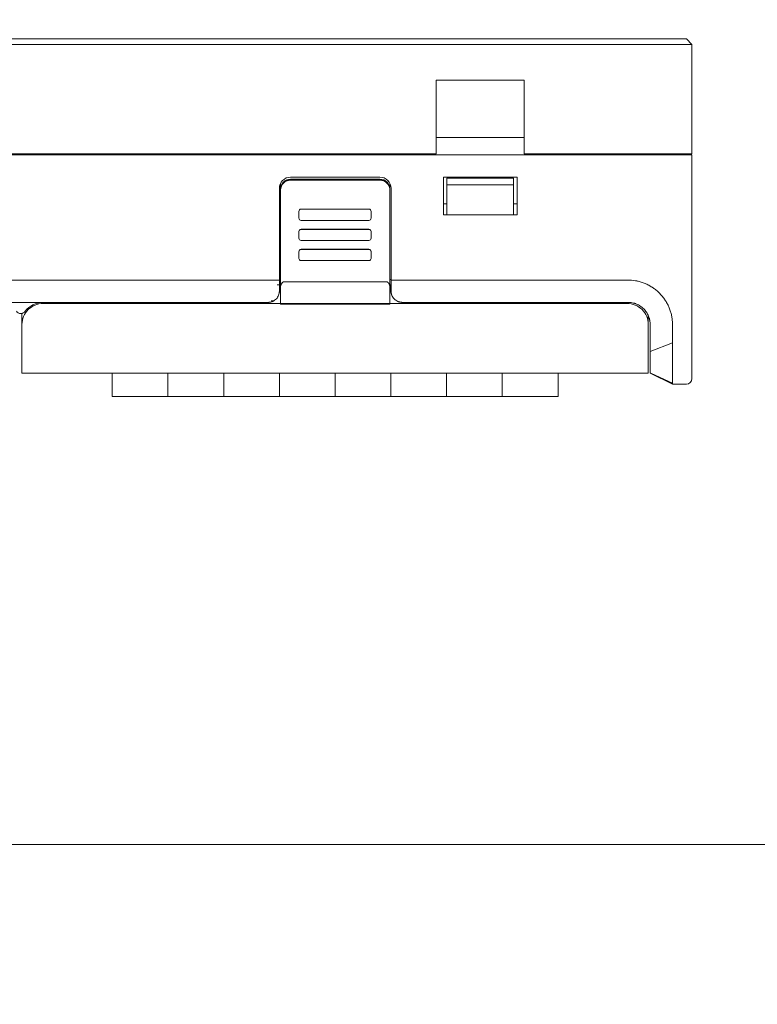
# Model space of a CAD drawing. Header units: millimetres. Extents: x -1114 to 1396, y -630 to 631.
# Tile 621 of 656: x 423 to 489, y 0 to 89. Entities that reach past the tile are written whole.
import ezdxf

# ---------------------------------------------------------------- set-up
doc = ezdxf.new("R2010")
doc.units = ezdxf.units.MM
doc.header["$MEASUREMENT"] = 0

msp = doc.modelspace()

# ---------------------------------------------------------------- linework, layer by layer
at = {"lineweight": 18}
for points, knots in [([(1038.9843, -629.7647), (1038.9843, -629.7647), (-1111.4882, -629.7647), (-1111.4882, -629.7647), (-1111.4882, -629.7647), (-1111.4882, -629.7647), (-1111.4882, 630.7883), (-1111.4882, 630.7883), (-1111.4882, 630.7883), (-1111.4882, 630.7883), (1038.9843, 630.7883), (1038.9843, 630.7883)], [0, 0, 0, 0, 0.3333333, 0.3333333, 0.3333333, 0.3333333, 0.6666667, 0.6666667, 0.6666667, 0.6666667, 1, 1, 1, 1]), ([(447.0704, 74.5172), (446.8052, 74.5172), (446.5508, 74.4119), (446.3633, 74.2243), (446.3633, 74.2243), (446.1758, 74.0368), (446.0704, 73.7824), (446.0704, 73.5172)], [0, 0, 0, 0, 0.5, 0.5, 0.5, 0.5, 1, 1, 1, 1]), ([(447.0704, 74.3338), (446.8317, 74.3338), (446.6028, 74.2391), (446.434, 74.0705), (446.434, 74.0705), (446.2652, 73.902), (446.1704, 73.6734), (446.1704, 73.435)], [0, 0, 0, 0, 0.5, 0.5, 0.5, 0.5, 1, 1, 1, 1]), ([(446.1704, 73.3606), (446.1704, 73.42), (446.1762, 73.4783), (446.1877, 73.5357), (446.1877, 73.5357), (446.1934, 73.5644), (446.2005, 73.5929), (446.209, 73.6211), (446.209, 73.6211), (446.2176, 73.6493), (446.2276, 73.6774), (446.2389, 73.7046), (446.2389, 73.7046), (446.2615, 73.759), (446.2891, 73.8106), (446.3217, 73.8594), (446.3217, 73.8594), (446.3299, 73.8716), (446.3383, 73.8836), (446.3471, 73.8955), (446.3471, 73.8955), (446.3559, 73.9073), (446.3651, 73.919), (446.3745, 73.9305), (446.3745, 73.9305), (446.3933, 73.9534), (446.413, 73.9752), (446.4338, 73.9959), (446.4338, 73.9959), (446.4753, 74.0374), (446.5205, 74.0746), (446.5697, 74.1074), (446.5697, 74.1074), (446.582, 74.1156), (446.5945, 74.1236), (446.6072, 74.1312), (446.6072, 74.1312), (446.6199, 74.1388), (446.6328, 74.1461), (446.6457, 74.153), (446.6457, 74.153), (446.6717, 74.1669), (446.6982, 74.1794), (446.7253, 74.1907), (446.7253, 74.1907), (446.7523, 74.2019), (446.7799, 74.2118), (446.808, 74.2203), (446.808, 74.2203), (446.8221, 74.2246), (446.8363, 74.2286), (446.8507, 74.2322), (446.8507, 74.2322), (446.865, 74.2358), (446.8795, 74.2391), (446.8941, 74.242), (446.8941, 74.242), (446.9522, 74.2536), (447.011, 74.2594), (447.0704, 74.2594)], [0, 0, 0, 0, 0.0666667, 0.0666667, 0.0666667, 0.0666667, 0.1333333, 0.1333333, 0.1333333, 0.1333333, 0.2, 0.2, 0.2, 0.2, 0.2666667, 0.2666667, 0.2666667, 0.2666667, 0.3333333, 0.3333333, 0.3333333, 0.3333333, 0.4, 0.4, 0.4, 0.4, 0.4666667, 0.4666667, 0.4666667, 0.4666667, 0.5333333, 0.5333333, 0.5333333, 0.5333333, 0.6, 0.6, 0.6, 0.6, 0.6666667, 0.6666667, 0.6666667, 0.6666667, 0.7333333, 0.7333333, 0.7333333, 0.7333333, 0.8, 0.8, 0.8, 0.8, 0.8666667, 0.8666667, 0.8666667, 0.8666667, 0.9333333, 0.9333333, 0.9333333, 0.9333333, 1, 1, 1, 1]), ([(456.092, 73.5172), (456.092, 73.7824), (455.9866, 74.0368), (455.7991, 74.2243), (455.7991, 74.2243), (455.6115, 74.4119), (455.3572, 74.5172), (455.0919, 74.5172)], [0, 0, 0, 0, 0.5, 0.5, 0.5, 0.5, 1, 1, 1, 1]), ([(455.992, 73.435), (455.992, 73.6734), (455.8971, 73.902), (455.7284, 74.0705), (455.7284, 74.0705), (455.5596, 74.2391), (455.3307, 74.3338), (455.092, 74.3338)], [0, 0, 0, 0, 0.5, 0.5, 0.5, 0.5, 1, 1, 1, 1]), ([(455.092, 74.2594), (455.1514, 74.2594), (455.2098, 74.2536), (455.2673, 74.2422), (455.2673, 74.2422), (455.296, 74.2365), (455.3245, 74.2294), (455.3528, 74.2208), (455.3528, 74.2208), (455.381, 74.2123), (455.4091, 74.2022), (455.4364, 74.191), (455.4364, 74.191), (455.4908, 74.1684), (455.5425, 74.1409), (455.5914, 74.1083), (455.5914, 74.1083), (455.6036, 74.1001), (455.6157, 74.0917), (455.6276, 74.0829), (455.6276, 74.0829), (455.6394, 74.0741), (455.6512, 74.065), (455.6626, 74.0556), (455.6626, 74.0556), (455.6856, 74.0368), (455.7074, 74.0171), (455.7281, 73.9964), (455.7281, 73.9964), (455.7696, 73.9549), (455.8069, 73.9097), (455.8398, 73.8607), (455.8398, 73.8607), (455.848, 73.8484), (455.856, 73.8359), (455.8636, 73.8232), (455.8636, 73.8232), (455.8712, 73.8105), (455.8785, 73.7977), (455.8855, 73.7847), (455.8855, 73.7847), (455.8994, 73.7588), (455.9119, 73.7323), (455.9231, 73.7053), (455.9231, 73.7053), (455.9344, 73.6783), (455.9443, 73.6507), (455.9529, 73.6226), (455.9529, 73.6226), (455.9572, 73.6086), (455.9611, 73.5944), (455.9647, 73.5801), (455.9647, 73.5801), (455.9683, 73.5657), (455.9716, 73.5512), (455.9745, 73.5367), (455.9745, 73.5367), (455.9861, 73.4787), (455.992, 73.42), (455.992, 73.3606)], [0, 0, 0, 0, 0.0666667, 0.0666667, 0.0666667, 0.0666667, 0.1333333, 0.1333333, 0.1333333, 0.1333333, 0.2, 0.2, 0.2, 0.2, 0.2666667, 0.2666667, 0.2666667, 0.2666667, 0.3333333, 0.3333333, 0.3333333, 0.3333333, 0.4, 0.4, 0.4, 0.4, 0.4666667, 0.4666667, 0.4666667, 0.4666667, 0.5333333, 0.5333333, 0.5333333, 0.5333333, 0.6, 0.6, 0.6, 0.6, 0.6666667, 0.6666667, 0.6666667, 0.6666667, 0.7333333, 0.7333333, 0.7333333, 0.7333333, 0.8, 0.8, 0.8, 0.8, 0.8666667, 0.8666667, 0.8666667, 0.8666667, 0.9333333, 0.9333333, 0.9333333, 0.9333333, 1, 1, 1, 1]), ([(448.0242, 71.6348), (447.9712, 71.6348), (447.9203, 71.6137), (447.8828, 71.5763), (447.8828, 71.5763), (447.8453, 71.5388), (447.8242, 71.488), (447.8242, 71.4351)], [0, 0, 0, 0, 0.5, 0.5, 0.5, 0.5, 1, 1, 1, 1]), ([(454.299, 71.4351), (454.299, 71.488), (454.2779, 71.5388), (454.2404, 71.5763), (454.2404, 71.5763), (454.2029, 71.6137), (454.1521, 71.6348), (454.099, 71.6348)], [0, 0, 0, 0, 0.5, 0.5, 0.5, 0.5, 1, 1, 1, 1]), ([(447.8242, 70.8359), (447.8242, 70.7829), (447.8453, 70.7321), (447.8828, 70.6946), (447.8828, 70.6946), (447.9203, 70.6572), (447.9712, 70.6361), (448.0242, 70.6361)], [0, 0, 0, 0, 0.5, 0.5, 0.5, 0.5, 1, 1, 1, 1]), ([(454.099, 70.6361), (454.1521, 70.6361), (454.2029, 70.6572), (454.2404, 70.6946), (454.2404, 70.6946), (454.2779, 70.7321), (454.299, 70.7829), (454.299, 70.8359)], [0, 0, 0, 0, 0.5, 0.5, 0.5, 0.5, 1, 1, 1, 1]), ([(448.0242, 69.8445), (447.9712, 69.8445), (447.9203, 69.8235), (447.8828, 69.786), (447.8828, 69.786), (447.8453, 69.7486), (447.8242, 69.6977), (447.8242, 69.6448)], [0, 0, 0, 0, 0.5, 0.5, 0.5, 0.5, 1, 1, 1, 1]), ([(448.0242, 69.8278), (447.9712, 69.8278), (447.9203, 69.8068), (447.8828, 69.7693), (447.8828, 69.7693), (447.8453, 69.7319), (447.8242, 69.6811), (447.8242, 69.6281)], [0, 0, 0, 0, 0.5, 0.5, 0.5, 0.5, 1, 1, 1, 1]), ([(447.8242, 69.0289), (447.8242, 68.976), (447.8453, 68.9252), (447.8828, 68.8877), (447.8828, 68.8877), (447.9203, 68.8502), (447.9712, 68.8292), (448.0242, 68.8292)], [0, 0, 0, 0, 0.5, 0.5, 0.5, 0.5, 1, 1, 1, 1]), ([(454.299, 69.6281), (454.299, 69.6811), (454.2779, 69.7319), (454.2404, 69.7693), (454.2404, 69.7693), (454.2029, 69.8068), (454.1521, 69.8278), (454.099, 69.8278)], [0, 0, 0, 0, 0.5, 0.5, 0.5, 0.5, 1, 1, 1, 1]), ([(454.099, 68.8292), (454.1521, 68.8292), (454.2029, 68.8502), (454.2404, 68.8877), (454.2404, 68.8877), (454.2779, 68.9252), (454.299, 68.976), (454.299, 69.0289)], [0, 0, 0, 0, 0.5, 0.5, 0.5, 0.5, 1, 1, 1, 1]), ([(448.0242, 68.0376), (447.9712, 68.0376), (447.9203, 68.0165), (447.8828, 67.9791), (447.8828, 67.9791), (447.8453, 67.9416), (447.8242, 67.8908), (447.8242, 67.8378)], [0, 0, 0, 0, 0.5, 0.5, 0.5, 0.5, 1, 1, 1, 1]), ([(448.0242, 68.0209), (447.9712, 68.0209), (447.9203, 67.9998), (447.8828, 67.9624), (447.8828, 67.9624), (447.8453, 67.9249), (447.8242, 67.8741), (447.8242, 67.8212)], [0, 0, 0, 0, 0.5, 0.5, 0.5, 0.5, 1, 1, 1, 1]), ([(447.8242, 67.222), (447.8242, 67.169), (447.8453, 67.1182), (447.8828, 67.0807), (447.8828, 67.0807), (447.9203, 67.0433), (447.9712, 67.0223), (448.0242, 67.0223)], [0, 0, 0, 0, 0.5, 0.5, 0.5, 0.5, 1, 1, 1, 1]), ([(454.299, 67.8212), (454.299, 67.8741), (454.2779, 67.9249), (454.2404, 67.9624), (454.2404, 67.9624), (454.2029, 67.9998), (454.1521, 68.0209), (454.099, 68.0209)], [0, 0, 0, 0, 0.5, 0.5, 0.5, 0.5, 1, 1, 1, 1]), ([(454.099, 67.0223), (454.1521, 67.0223), (454.2029, 67.0433), (454.2404, 67.0807), (454.2404, 67.0807), (454.2779, 67.1182), (454.299, 67.169), (454.299, 67.222)], [0, 0, 0, 0, 0.5, 0.5, 0.5, 0.5, 1, 1, 1, 1]), ([(446.4704, 65.1143), (446.4599, 65.1136), (446.4494, 65.113), (446.4391, 65.1111), (446.4391, 65.1111), (446.4285, 65.1091), (446.4181, 65.1058), (446.4083, 65.1016), (446.4083, 65.1016), (446.3976, 65.0972), (446.3875, 65.0919), (446.378, 65.0859), (446.378, 65.0859), (446.3653, 65.0779), (446.3537, 65.0688), (446.3429, 65.059), (446.3429, 65.059), (446.3309, 65.048), (446.3199, 65.0361), (446.3099, 65.0237), (446.3099, 65.0237), (446.272, 64.9771), (446.246, 64.9236), (446.2259, 64.8689), (446.2259, 64.8689), (446.2066, 64.8164), (446.1926, 64.7627), (446.1843, 64.7085), (446.1843, 64.7085), (446.1753, 64.6498), (446.1728, 64.5903), (446.1704, 64.5308)], [0, 0, 0, 0, 0.125, 0.125, 0.125, 0.125, 0.25, 0.25, 0.25, 0.25, 0.375, 0.375, 0.375, 0.375, 0.5, 0.5, 0.5, 0.5, 0.625, 0.625, 0.625, 0.625, 0.75, 0.75, 0.75, 0.75, 0.875, 0.875, 0.875, 0.875, 1, 1, 1, 1]), ([(455.992, 64.5309), (455.992, 64.5883), (455.9877, 64.6451), (455.9789, 64.7012), (455.9789, 64.7012), (455.9745, 64.7292), (455.969, 64.7571), (455.9621, 64.7847), (455.9621, 64.7847), (455.9552, 64.8124), (455.947, 64.8399), (455.9371, 64.8671), (455.9371, 64.8671), (455.9322, 64.8807), (455.9269, 64.8942), (455.921, 64.9077), (455.921, 64.9077), (455.9151, 64.9212), (455.9088, 64.9346), (455.9019, 64.9477), (455.9019, 64.9477), (455.895, 64.9609), (455.8875, 64.9738), (455.8794, 64.9864), (455.8794, 64.9864), (455.8713, 64.999), (455.8625, 65.0114), (455.853, 65.0232), (455.853, 65.0232), (455.8434, 65.035), (455.8332, 65.0463), (455.8219, 65.0568), (455.8219, 65.0568), (455.8162, 65.0621), (455.8103, 65.0672), (455.8041, 65.072), (455.8041, 65.072), (455.7979, 65.0769), (455.7914, 65.0815), (455.7847, 65.0858), (455.7847, 65.0858), (455.778, 65.09), (455.771, 65.0939), (455.7637, 65.0974), (455.7637, 65.0974), (455.7564, 65.1009), (455.7488, 65.104), (455.741, 65.1065), (455.741, 65.1065), (455.7332, 65.109), (455.7252, 65.111), (455.717, 65.1123), (455.717, 65.1123), (455.7088, 65.1136), (455.7004, 65.1143), (455.692, 65.1143)], [0, 0, 0, 0, 0.0714286, 0.0714286, 0.0714286, 0.0714286, 0.1428571, 0.1428571, 0.1428571, 0.1428571, 0.2142857, 0.2142857, 0.2142857, 0.2142857, 0.2857143, 0.2857143, 0.2857143, 0.2857143, 0.3571429, 0.3571429, 0.3571429, 0.3571429, 0.4285714, 0.4285714, 0.4285714, 0.4285714, 0.5, 0.5, 0.5, 0.5, 0.5714286, 0.5714286, 0.5714286, 0.5714286, 0.6428571, 0.6428571, 0.6428571, 0.6428571, 0.7142857, 0.7142857, 0.7142857, 0.7142857, 0.7857143, 0.7857143, 0.7857143, 0.7857143, 0.8571429, 0.8571429, 0.8571429, 0.8571429, 0.9285714, 0.9285714, 0.9285714, 0.9285714, 1, 1, 1, 1]), ([(455.992, 64.5309), (455.992, 64.0772), (455.992, 63.6235), (455.992, 63.1698), (455.992, 63.1698), (455.992, 63.1698), (455.992, 63.1698), (455.992, 63.1698)], [0, 0, 0, 0, 0.5, 0.5, 0.5, 0.5, 1, 1, 1, 1]), ([(476.5767, 65.2722), (476.0942, 65.2775), (475.6179, 65.2761), (475.1319, 65.2755), (475.1319, 65.2755), (474.6459, 65.275), (474.1501, 65.2754), (473.6862, 65.2755), (473.6862, 65.2755), (473.2223, 65.2757), (472.7903, 65.2757), (472.3582, 65.2757), (472.3582, 65.2757), (467.0527, 65.2756), (461.7444, 65.2756), (456.4341, 65.2755), (456.4341, 65.2755), (456.3201, 65.2755), (456.206, 65.2755), (456.092, 65.2755)], [0, 0, 0, 0, 0.2, 0.2, 0.2, 0.2, 0.4, 0.4, 0.4, 0.4, 0.6, 0.6, 0.6, 0.6, 0.8, 0.8, 0.8, 0.8, 1, 1, 1, 1]), ([(456.092, 64.2755), (456.092, 64.2894), (456.092, 64.3033), (456.092, 64.3172), (456.092, 64.3172), (456.092, 64.6367), (456.092, 64.9561), (456.092, 65.2755)], [0, 0, 0, 0, 0.5, 0.5, 0.5, 0.5, 1, 1, 1, 1]), ([(481.1467, 62.523), (481.1083, 62.6385), (481.0653, 62.7516), (481.0175, 62.8622), (481.0175, 62.8622), (480.9696, 62.9729), (480.9171, 63.0811), (480.8596, 63.1868), (480.8596, 63.1868), (480.8021, 63.2924), (480.7398, 63.3956), (480.6726, 63.4962), (480.6726, 63.4962), (480.639, 63.5466), (480.6042, 63.5963), (480.5681, 63.6453), (480.5681, 63.6453), (480.532, 63.6944), (480.495, 63.7425), (480.457, 63.7895), (480.457, 63.7895), (480.381, 63.8836), (480.3011, 63.9737), (480.2175, 64.0599), (480.2175, 64.0599), (480.1339, 64.1461), (480.0465, 64.2284), (479.9555, 64.3068), (479.9555, 64.3068), (479.8644, 64.3852), (479.7696, 64.4598), (479.6709, 64.5303), (479.6709, 64.5303), (479.6463, 64.5479), (479.6214, 64.5653), (479.5962, 64.5824), (479.5962, 64.5824), (479.5711, 64.5995), (479.5457, 64.6164), (479.5202, 64.6329), (479.5202, 64.6329), (479.4693, 64.6659), (479.4178, 64.6976), (479.3657, 64.7281), (479.3657, 64.7281), (479.2615, 64.789), (479.155, 64.8449), (479.0463, 64.896), (479.0463, 64.896), (478.9377, 64.947), (478.8268, 64.9932), (478.7137, 65.0345), (478.7137, 65.0345), (478.6006, 65.0757), (478.4851, 65.1116), (478.3674, 65.1427), (478.3674, 65.1427), (478.3086, 65.1583), (478.2496, 65.1725), (478.1905, 65.1855), (478.1905, 65.1855), (478.161, 65.192), (478.1314, 65.1982), (478.1018, 65.2041), (478.1018, 65.2041), (478.0722, 65.21), (478.0427, 65.2157), (478.013, 65.221), (478.013, 65.221), (477.5391, 65.3062), (477.0563, 65.2669), (476.5767, 65.2722)], [0, 0, 0, 0, 0.0555556, 0.0555556, 0.0555556, 0.0555556, 0.1111111, 0.1111111, 0.1111111, 0.1111111, 0.1666667, 0.1666667, 0.1666667, 0.1666667, 0.2222222, 0.2222222, 0.2222222, 0.2222222, 0.2777778, 0.2777778, 0.2777778, 0.2777778, 0.3333333, 0.3333333, 0.3333333, 0.3333333, 0.3888889, 0.3888889, 0.3888889, 0.3888889, 0.4444444, 0.4444444, 0.4444444, 0.4444444, 0.5, 0.5, 0.5, 0.5, 0.5555556, 0.5555556, 0.5555556, 0.5555556, 0.6111111, 0.6111111, 0.6111111, 0.6111111, 0.6666667, 0.6666667, 0.6666667, 0.6666667, 0.7222222, 0.7222222, 0.7222222, 0.7222222, 0.7777778, 0.7777778, 0.7777778, 0.7777778, 0.8333333, 0.8333333, 0.8333333, 0.8333333, 0.8888889, 0.8888889, 0.8888889, 0.8888889, 0.9444444, 0.9444444, 0.9444444, 0.9444444, 1, 1, 1, 1]), ([(445.0704, 63.2755), (445.0982, 63.2762), (445.1259, 63.2768), (445.1536, 63.2789), (445.1536, 63.2789), (445.181, 63.281), (445.2083, 63.2845), (445.2354, 63.289), (445.2354, 63.289), (445.2624, 63.2936), (445.2892, 63.2992), (445.3157, 63.3059), (445.3157, 63.3059), (445.3424, 63.3126), (445.3688, 63.3205), (445.3947, 63.3295), (445.3947, 63.3295), (445.421, 63.3386), (445.4469, 63.3487), (445.4722, 63.3598), (445.4722, 63.3598), (445.5337, 63.3868), (445.5922, 63.4197), (445.6461, 63.4576), (445.6461, 63.4576), (445.7012, 63.4964), (445.7515, 63.5404), (445.7968, 63.5883), (445.7968, 63.5883), (445.8412, 63.6352), (445.8808, 63.6858), (445.9146, 63.7392), (445.9146, 63.7392), (445.9492, 63.7936), (445.9778, 63.851), (446.0012, 63.9101), (446.0012, 63.9101), (446.0244, 63.9685), (446.0424, 64.0285), (446.0531, 64.0895), (446.0531, 64.0895), (446.0639, 64.1509), (446.0671, 64.2132), (446.0704, 64.2755)], [0, 0, 0, 0, 0.0909091, 0.0909091, 0.0909091, 0.0909091, 0.1818182, 0.1818182, 0.1818182, 0.1818182, 0.2727273, 0.2727273, 0.2727273, 0.2727273, 0.3636364, 0.3636364, 0.3636364, 0.3636364, 0.4545455, 0.4545455, 0.4545455, 0.4545455, 0.5454545, 0.5454545, 0.5454545, 0.5454545, 0.6363636, 0.6363636, 0.6363636, 0.6363636, 0.7272727, 0.7272727, 0.7272727, 0.7272727, 0.8181818, 0.8181818, 0.8181818, 0.8181818, 0.9090909, 0.9090909, 0.9090909, 0.9090909, 1, 1, 1, 1]), ([(456.092, 64.2755), (456.092, 64.2136), (456.0977, 64.1521), (456.1092, 64.0909), (456.1092, 64.0909), (456.112, 64.0756), (456.1153, 64.0603), (456.1189, 64.045), (456.1189, 64.045), (456.1225, 64.0298), (456.1265, 64.0145), (456.1308, 63.9994), (456.1308, 63.9994), (456.1395, 63.9691), (456.1496, 63.9393), (456.1612, 63.91), (456.1612, 63.91), (456.1727, 63.8807), (456.1856, 63.8519), (456.2, 63.8235), (456.2, 63.8235), (456.2071, 63.8093), (456.2147, 63.7953), (456.2226, 63.7813), (456.2226, 63.7813), (456.2305, 63.7674), (456.2388, 63.7536), (456.2474, 63.7401), (456.2474, 63.7401), (456.2818, 63.6859), (456.3212, 63.6351), (456.3659, 63.588), (456.3659, 63.588), (456.3882, 63.5644), (456.4118, 63.5417), (456.4369, 63.52), (456.4369, 63.52), (456.4494, 63.5091), (456.4623, 63.4985), (456.4754, 63.4882), (456.4754, 63.4882), (456.4885, 63.478), (456.5018, 63.468), (456.5154, 63.4585), (456.5154, 63.4585), (456.5697, 63.4201), (456.6279, 63.3871), (456.6901, 63.3598), (456.6901, 63.3598), (456.7056, 63.353), (456.7214, 63.3465), (456.7375, 63.3405), (456.7375, 63.3405), (456.7536, 63.3344), (456.77, 63.3286), (456.7863, 63.3234), (456.7863, 63.3234), (456.8191, 63.3129), (456.8523, 63.3041), (456.8859, 63.297), (456.8859, 63.297), (456.9194, 63.2899), (456.9534, 63.2846), (456.9877, 63.281), (456.9877, 63.281), (457.0049, 63.2792), (457.0222, 63.2778), (457.0396, 63.2769), (457.0396, 63.2769), (457.0569, 63.276), (457.0745, 63.2755), (457.092, 63.2755)], [0, 0, 0, 0, 0.0555556, 0.0555556, 0.0555556, 0.0555556, 0.1111111, 0.1111111, 0.1111111, 0.1111111, 0.1666667, 0.1666667, 0.1666667, 0.1666667, 0.2222222, 0.2222222, 0.2222222, 0.2222222, 0.2777778, 0.2777778, 0.2777778, 0.2777778, 0.3333333, 0.3333333, 0.3333333, 0.3333333, 0.3888889, 0.3888889, 0.3888889, 0.3888889, 0.4444444, 0.4444444, 0.4444444, 0.4444444, 0.5, 0.5, 0.5, 0.5, 0.5555556, 0.5555556, 0.5555556, 0.5555556, 0.6111111, 0.6111111, 0.6111111, 0.6111111, 0.6666667, 0.6666667, 0.6666667, 0.6666667, 0.7222222, 0.7222222, 0.7222222, 0.7222222, 0.7777778, 0.7777778, 0.7777778, 0.7777778, 0.8333333, 0.8333333, 0.8333333, 0.8333333, 0.8888889, 0.8888889, 0.8888889, 0.8888889, 0.9444444, 0.9444444, 0.9444444, 0.9444444, 1, 1, 1, 1]), ([(424.8676, 63.1757), (424.3637, 63.1757), (423.8804, 62.9755), (423.5241, 62.6192), (423.5241, 62.6192), (423.1678, 62.2629), (422.9676, 61.7796), (422.9676, 61.2757)], [0, 0, 0, 0, 0.5, 0.5, 0.5, 0.5, 1, 1, 1, 1]), ([(426.3676, 63.2757), (426.201, 63.2757), (426.0343, 63.2757), (425.8676, 63.2757), (425.8676, 63.2757), (425.5343, 63.2757), (425.201, 63.2757), (424.8676, 63.2757)], [0, 0, 0, 0, 0.5, 0.5, 0.5, 0.5, 1, 1, 1, 1]), ([(477.3457, 63.2755), (477.2891, 63.2755), (477.2326, 63.2755), (477.1761, 63.2755), (477.1761, 63.2755), (477.1196, 63.2755), (477.063, 63.2755), (477.0065, 63.2755), (477.0065, 63.2755), (476.8935, 63.2755), (476.7804, 63.2755), (476.6674, 63.2755), (476.6674, 63.2755), (476.4413, 63.2755), (476.2152, 63.2755), (475.9891, 63.2755)], [0, 0, 0, 0, 0.25, 0.25, 0.25, 0.25, 0.5, 0.5, 0.5, 0.5, 0.75, 0.75, 0.75, 0.75, 1, 1, 1, 1]), ([(479.1732, 61.2757), (479.1732, 61.7796), (478.973, 62.2629), (478.6167, 62.6192), (478.6167, 62.6192), (478.2604, 62.9755), (477.7771, 63.1757), (477.2732, 63.1757)], [0, 0, 0, 0, 0.5, 0.5, 0.5, 0.5, 1, 1, 1, 1]), ([(477.3457, 63.2755), (477.4117, 63.2755), (477.4772, 63.2723), (477.5421, 63.2659), (477.5421, 63.2659), (477.5746, 63.2627), (477.6069, 63.2587), (477.6391, 63.2539), (477.6391, 63.2539), (477.6713, 63.2491), (477.7034, 63.2436), (477.7353, 63.2372), (477.7353, 63.2372), (477.7992, 63.2245), (477.8625, 63.2087), (477.9253, 63.1897), (477.9253, 63.1897), (477.9567, 63.1802), (477.988, 63.1699), (478.019, 63.1588), (478.019, 63.1588), (478.0501, 63.1477), (478.0808, 63.1358), (478.111, 63.1233), (478.111, 63.1233), (478.1715, 63.0982), (478.2305, 63.0703), (478.2879, 63.0397), (478.2879, 63.0397), (478.3453, 63.009), (478.4012, 62.9755), (478.4556, 62.9393), (478.4556, 62.9393), (478.4827, 62.9212), (478.5095, 62.9024), (478.5359, 62.8828), (478.5359, 62.8828), (478.5491, 62.8731), (478.5622, 62.8631), (478.5752, 62.853), (478.5752, 62.853), (478.5881, 62.8429), (478.6011, 62.8325), (478.6138, 62.8221), (478.6138, 62.8221), (478.6647, 62.7803), (478.7132, 62.7363), (478.7594, 62.6903), (478.7594, 62.6903), (478.8516, 62.5981), (478.9344, 62.4975), (479.0075, 62.3883), (479.0075, 62.3883), (479.0258, 62.361), (479.0435, 62.3331), (479.0605, 62.3048), (479.0605, 62.3048), (479.0774, 62.2766), (479.0936, 62.2481), (479.109, 62.2192), (479.109, 62.2192), (479.1399, 62.1616), (479.1678, 62.1026), (479.1927, 62.0425), (479.1927, 62.0425), (479.2177, 61.9824), (479.2397, 61.9211), (479.2588, 61.8586), (479.2588, 61.8586), (479.2683, 61.8273), (479.2771, 61.7957), (479.2851, 61.7638), (479.2851, 61.7638), (479.2932, 61.7319), (479.3004, 61.6997), (479.3069, 61.6674), (479.3069, 61.6674), (479.3327, 61.5382), (479.3457, 61.4076), (479.3457, 61.2755)], [0, 0, 0, 0, 0.05, 0.05, 0.05, 0.05, 0.1, 0.1, 0.1, 0.1, 0.15, 0.15, 0.15, 0.15, 0.2, 0.2, 0.2, 0.2, 0.25, 0.25, 0.25, 0.25, 0.3, 0.3, 0.3, 0.3, 0.35, 0.35, 0.35, 0.35, 0.4, 0.4, 0.4, 0.4, 0.45, 0.45, 0.45, 0.45, 0.5, 0.5, 0.5, 0.5, 0.55, 0.55, 0.55, 0.55, 0.6, 0.6, 0.6, 0.6, 0.65, 0.65, 0.65, 0.65, 0.7, 0.7, 0.7, 0.7, 0.75, 0.75, 0.75, 0.75, 0.8, 0.8, 0.8, 0.8, 0.85, 0.85, 0.85, 0.85, 0.9, 0.9, 0.9, 0.9, 0.95, 0.95, 0.95, 0.95, 1, 1, 1, 1]), ([(422.4676, 62.4757), (422.5621, 62.3498), (422.7103, 62.2757), (422.8676, 62.2757), (422.8676, 62.2757), (423.025, 62.2757), (423.1732, 62.3498), (423.2676, 62.4757)], [0, 0, 0, 0, 0.5, 0.5, 0.5, 0.5, 1, 1, 1, 1]), ([(481.1467, 62.523), (481.1848, 62.4085), (481.217, 62.2924), (481.2437, 62.1748), (481.2437, 62.1748), (481.2704, 62.0571), (481.2917, 61.9385), (481.308, 61.819), (481.308, 61.819), (481.3161, 61.7593), (481.323, 61.6994), (481.3288, 61.6395), (481.3288, 61.6395), (481.3345, 61.5795), (481.339, 61.5196), (481.3425, 61.4595), (481.3425, 61.4595), (481.3494, 61.3394), (481.3518, 61.2191), (481.3503, 61.0985)], [0, 0, 0, 0, 0.2, 0.2, 0.2, 0.2, 0.4, 0.4, 0.4, 0.4, 0.6, 0.6, 0.6, 0.6, 0.8, 0.8, 0.8, 0.8, 1, 1, 1, 1]), ([(479.3457, 61.1696), (479.3457, 60.9777), (479.3457, 60.7859), (479.3457, 60.594), (479.3457, 60.594), (479.3457, 60.4022), (479.3457, 60.2103), (479.3457, 60.0185)], [0, 0, 0, 0, 0.5, 0.5, 0.5, 0.5, 1, 1, 1, 1]), ([(481.3503, 61.0985), (481.3473, 60.8579), (481.345, 60.6173), (481.3449, 60.3766), (481.3449, 60.3766), (481.3448, 60.136), (481.347, 59.8954), (481.3534, 59.6548)], [0, 0, 0, 0, 0.5, 0.5, 0.5, 0.5, 1, 1, 1, 1]), ([(481.3534, 59.6548), (481.3549, 59.594), (481.3547, 59.5333), (481.3536, 59.4725), (481.3536, 59.4725), (481.3525, 59.4117), (481.3506, 59.3509), (481.3488, 59.2902), (481.3488, 59.2902), (481.3453, 59.1687), (481.3421, 59.0471), (481.3456, 58.9255)], [0, 0, 0, 0, 0.3333333, 0.3333333, 0.3333333, 0.3333333, 0.6666667, 0.6666667, 0.6666667, 0.6666667, 1, 1, 1, 1]), ([(479.3457, 56.9265), (479.3457, 56.9278), (479.3457, 56.9219), (479.3457, 56.9268), (479.3457, 56.9268), (479.3457, 56.928), (479.3457, 56.9299), (479.3457, 56.9327), (479.3457, 56.9327), (479.3457, 56.9355), (479.3457, 56.9394), (479.3457, 56.9441), (479.3457, 56.9441), (479.3457, 56.9537), (479.3457, 56.9672), (479.3457, 56.9846), (479.3457, 56.9846), (479.3457, 56.9933), (479.3457, 57.003), (479.3457, 57.0136), (479.3457, 57.0136), (479.3457, 57.0243), (479.3457, 57.0358), (479.3457, 57.0483), (479.3457, 57.0483), (479.3457, 57.0731), (479.3457, 57.1014), (479.3457, 57.1332), (479.3457, 57.1332), (479.3457, 57.165), (479.3457, 57.2003), (479.3457, 57.2391), (479.3457, 57.2391), (479.3457, 57.2585), (479.3457, 57.2788), (479.3457, 57.3), (479.3457, 57.3), (479.3457, 57.3106), (479.3457, 57.3214), (479.3457, 57.3323), (479.3457, 57.3323), (479.3457, 57.3433), (479.3457, 57.3544), (479.3457, 57.3657), (479.3457, 57.3657), (479.3457, 57.4109), (479.3457, 57.4588), (479.3457, 57.5094), (479.3457, 57.5094), (479.3457, 57.56), (479.3457, 57.6133), (479.3457, 57.6693), (479.3457, 57.6693), (479.3457, 57.6973), (479.3457, 57.7259), (479.3457, 57.7553), (479.3457, 57.7553), (479.3457, 57.7847), (479.3457, 57.8149), (479.3457, 57.8454), (479.3457, 57.8454), (479.3457, 57.9063), (479.3457, 57.9689), (479.3457, 58.0331), (479.3457, 58.0331), (479.3457, 58.0974), (479.3457, 58.1632), (479.3457, 58.2306), (479.3457, 58.2306), (479.3457, 58.2643), (479.3457, 58.2985), (479.3457, 58.333), (479.3457, 58.333), (479.3457, 58.3676), (479.3457, 58.4026), (479.3457, 58.4379), (479.3457, 58.4379), (479.3457, 58.5083), (479.3457, 58.5792), (479.3457, 58.6508), (479.3457, 58.6508), (479.3457, 58.7224), (479.3457, 58.7945), (479.3457, 58.8673)], [0, 0, 0, 0, 0.047619, 0.047619, 0.047619, 0.047619, 0.0952381, 0.0952381, 0.0952381, 0.0952381, 0.1428571, 0.1428571, 0.1428571, 0.1428571, 0.1904762, 0.1904762, 0.1904762, 0.1904762, 0.2380952, 0.2380952, 0.2380952, 0.2380952, 0.2857143, 0.2857143, 0.2857143, 0.2857143, 0.3333333, 0.3333333, 0.3333333, 0.3333333, 0.3809524, 0.3809524, 0.3809524, 0.3809524, 0.4285714, 0.4285714, 0.4285714, 0.4285714, 0.4761905, 0.4761905, 0.4761905, 0.4761905, 0.5238095, 0.5238095, 0.5238095, 0.5238095, 0.5714286, 0.5714286, 0.5714286, 0.5714286, 0.6190476, 0.6190476, 0.6190476, 0.6190476, 0.6666667, 0.6666667, 0.6666667, 0.6666667, 0.7142857, 0.7142857, 0.7142857, 0.7142857, 0.7619048, 0.7619048, 0.7619048, 0.7619048, 0.8095238, 0.8095238, 0.8095238, 0.8095238, 0.8571429, 0.8571429, 0.8571429, 0.8571429, 0.9047619, 0.9047619, 0.9047619, 0.9047619, 0.952381, 0.952381, 0.952381, 0.952381, 1, 1, 1, 1]), ([(481.3456, 58.9255), (481.3478, 58.8497), (481.3473, 58.7743), (481.3459, 58.6994), (481.3459, 58.6994), (481.3445, 58.6246), (481.3422, 58.5502), (481.3405, 58.4762), (481.3405, 58.4762), (481.3388, 58.4023), (481.3377, 58.3288), (481.3386, 58.2558), (481.3386, 58.2558), (481.3388, 58.2375), (481.3392, 58.2193), (481.3396, 58.2011), (481.3396, 58.2011), (481.3401, 58.1829), (481.3404, 58.1648), (481.3408, 58.1466), (481.3408, 58.1466), (481.3416, 58.1104), (481.3422, 58.0742), (481.3428, 58.0382), (481.3428, 58.0382), (481.3434, 58.0021), (481.3438, 57.9662), (481.3442, 57.9304), (481.3442, 57.9304), (481.3446, 57.8947), (481.345, 57.8593), (481.3452, 57.8242), (481.3452, 57.8242), (481.3458, 57.7541), (481.346, 57.6853), (481.3461, 57.6179), (481.3461, 57.6179), (481.3462, 57.4831), (481.3457, 57.3537), (481.3453, 57.2298), (481.3453, 57.2298), (481.3452, 57.1988), (481.3452, 57.1681), (481.3451, 57.1378), (481.3451, 57.1378), (481.3451, 57.1075), (481.345, 57.0776), (481.345, 57.048), (481.345, 57.048), (481.345, 56.9889), (481.3453, 56.9319), (481.3455, 56.8771), (481.3455, 56.8771), (481.3458, 56.7674), (481.3457, 56.6661), (481.3456, 56.5731), (481.3456, 56.5731), (481.3456, 56.5266), (481.3456, 56.4822), (481.3456, 56.44), (481.3456, 56.44), (481.3456, 56.4188), (481.3456, 56.3982), (481.3456, 56.3782), (481.3456, 56.3782), (481.3456, 56.3582), (481.3457, 56.3388), (481.3457, 56.3201), (481.3457, 56.3201), (481.3457, 56.2451), (481.3456, 56.1803), (481.3455, 56.1258)], [0, 0, 0, 0, 0.0555556, 0.0555556, 0.0555556, 0.0555556, 0.1111111, 0.1111111, 0.1111111, 0.1111111, 0.1666667, 0.1666667, 0.1666667, 0.1666667, 0.2222222, 0.2222222, 0.2222222, 0.2222222, 0.2777778, 0.2777778, 0.2777778, 0.2777778, 0.3333333, 0.3333333, 0.3333333, 0.3333333, 0.3888889, 0.3888889, 0.3888889, 0.3888889, 0.4444444, 0.4444444, 0.4444444, 0.4444444, 0.5, 0.5, 0.5, 0.5, 0.5555556, 0.5555556, 0.5555556, 0.5555556, 0.6111111, 0.6111111, 0.6111111, 0.6111111, 0.6666667, 0.6666667, 0.6666667, 0.6666667, 0.7222222, 0.7222222, 0.7222222, 0.7222222, 0.7777778, 0.7777778, 0.7777778, 0.7777778, 0.8333333, 0.8333333, 0.8333333, 0.8333333, 0.8888889, 0.8888889, 0.8888889, 0.8888889, 0.9444444, 0.9444444, 0.9444444, 0.9444444, 1, 1, 1, 1]), ([(481.344, 55.9494), (481.3432, 55.9415), (481.344, 55.9355), (481.3449, 55.9315), (481.3449, 55.9315), (481.3459, 55.9275), (481.3469, 55.9255), (481.3459, 55.9255)], [0, 0, 0, 0, 0.5, 0.5, 0.5, 0.5, 1, 1, 1, 1]), ([(481.3455, 56.1258), (481.3454, 56.0825), (481.3457, 56.046), (481.3458, 56.0165), (481.3458, 56.0165), (481.3458, 55.9871), (481.3455, 55.9647), (481.344, 55.9495)], [0, 0, 0, 0, 0.5, 0.5, 0.5, 0.5, 1, 1, 1, 1])]:
    msp.add_open_spline(points, degree=3, knots=knots, dxfattribs=at)
for points in [[(326.5923, 86.9255), (326.5923, 86.9255), (482.5923, 86.9255), (482.5923, 86.9255)], [(482.5923, 86.9255), (482.5923, 86.9255), (483.0923, 86.4255), (483.0923, 86.4255)], [(482.5923, 86.4255), (482.5923, 86.4255), (326.5923, 86.4255), (326.5923, 86.4255)], [(483.0923, 86.4255), (483.0923, 86.4255), (482.5923, 86.4255), (482.5923, 86.4255)], [(483.0923, 86.4255), (483.0923, 86.4255), (483.0923, 76.6202), (483.0923, 76.6202)], [(483.0923, 86.4255), (483.0923, 86.4255), (483.0923, 76.6202), (483.0923, 76.6202)], [(460.1423, 83.2187), (460.1423, 83.2187), (460.1423, 76.6202), (460.1423, 76.6202)], [(460.1423, 83.2187), (460.1423, 83.2187), (468.0423, 83.2187), (468.0423, 83.2187)], [(468.0423, 76.6202), (468.0423, 76.6202), (468.0423, 83.2187), (468.0423, 83.2187)], [(460.1423, 78.0758), (460.1423, 78.0758), (468.0423, 78.0758), (468.0423, 78.0758)], [(482.5923, 76.5202), (482.5923, 76.5202), (326.5923, 76.5202), (326.5923, 76.5202)], [(460.1423, 76.6202), (460.1423, 76.6202), (410.5423, 76.6202), (410.5423, 76.6202)], [(444.0704, 76.5201), (444.0704, 76.5201), (444.0704, 76.6202), (444.0704, 76.6202)], [(444.5704, 76.5202), (444.5704, 76.5202), (444.5704, 76.6202), (444.5704, 76.6202)], [(446.0489, 76.5202), (446.0489, 76.5202), (446.0489, 76.6202), (446.0489, 76.6202)], [(446.1704, 76.6202), (446.1704, 76.6202), (446.1704, 76.5202), (446.1704, 76.5202)], [(448.0704, 76.6202), (448.0704, 76.6202), (448.0704, 76.5202), (448.0704, 76.5202)], [(454.0704, 76.5202), (454.0704, 76.5202), (454.0704, 76.6202), (454.0704, 76.6202)], [(455.992, 76.6202), (455.992, 76.6202), (455.992, 76.5203), (455.992, 76.5203)], [(456.092, 76.5202), (456.092, 76.5202), (456.092, 76.6202), (456.092, 76.6202)], [(457.5704, 76.5202), (457.5704, 76.5202), (457.5704, 76.6202), (457.5704, 76.6202)], [(458.0704, 76.6202), (458.0704, 76.6202), (458.0704, 76.5201), (458.0704, 76.5201)], [(482.5923, 76.6202), (482.5923, 76.6202), (468.0423, 76.6202), (468.0423, 76.6202)], [(481.2923, 76.6202), (481.2923, 76.6202), (481.2923, 76.5201), (481.2923, 76.5201)], [(483.0923, 76.6202), (483.0923, 76.6202), (482.5923, 76.6202), (482.5923, 76.6202)], [(483.0923, 76.5202), (483.0923, 76.5202), (482.5923, 76.5202), (482.5923, 76.5202)], [(483.0923, 76.5202), (483.0923, 76.5202), (483.0923, 58.9255), (483.0923, 58.9255)], [(483.0923, 76.5202), (483.0923, 76.5202), (483.0923, 58.9255), (483.0923, 58.9255)], [(447.0704, 74.5172), (447.0704, 74.5172), (455.0704, 74.5172), (455.0704, 74.5172)], [(447.0704, 74.3338), (447.0704, 74.3338), (455.092, 74.3338), (455.092, 74.3338)], [(455.0919, 74.517), (455.0848, 74.5172), (455.0776, 74.5172), (455.0704, 74.5172)], [(460.7923, 71.1202), (460.7923, 71.1202), (460.7923, 74.5202), (460.7923, 74.5202)], [(460.7923, 74.5202), (460.7923, 74.5202), (467.3923, 74.5202), (467.3923, 74.5202)], [(467.0923, 74.4202), (467.0923, 74.4202), (461.0923, 74.4202), (461.0923, 74.4202)], [(461.0923, 74.4202), (461.0923, 74.4202), (461.0923, 73.8202), (461.0923, 73.8202)], [(467.0923, 73.8202), (467.0923, 73.8202), (467.0923, 74.4202), (467.0923, 74.4202)], [(467.3923, 74.5202), (467.3923, 74.5202), (467.3923, 71.1202), (467.3923, 71.1202)], [(446.0704, 65.2755), (446.0704, 65.2755), (446.0704, 73.5172), (446.0704, 73.5172)], [(446.1704, 73.9531), (446.1704, 73.9531), (446.1704, 73.435), (446.1704, 73.435)], [(446.1704, 73.3606), (446.1704, 73.3606), (446.1704, 73.435), (446.1704, 73.435)], [(446.1704, 73.3606), (446.1704, 73.3606), (446.1704, 73.435), (446.1704, 73.435)], [(447.0704, 74.2437), (446.5793, 74.2437), (446.1789, 73.8505), (446.1705, 73.3601)], [(447.0704, 74.2437), (447.0704, 74.2437), (455.092, 74.2437), (455.092, 74.2437)], [(455.9918, 73.3601), (455.9835, 73.8505), (455.5831, 74.2437), (455.092, 74.2437)], [(455.992, 73.9532), (455.992, 73.9532), (455.992, 73.435), (455.992, 73.435)], [(455.992, 73.435), (455.992, 73.435), (455.992, 73.3606), (455.992, 73.3606)], [(456.092, 65.2755), (456.092, 65.2755), (456.092, 73.5172), (456.092, 73.5172)], [(461.0923, 71.7326), (461.0923, 71.7326), (461.0923, 73.8202), (461.0923, 73.8202)], [(461.0923, 73.8202), (461.0923, 73.8202), (467.0923, 73.8202), (467.0923, 73.8202)], [(467.0923, 73.8202), (467.0923, 73.8202), (467.0923, 71.7326), (467.0923, 71.7326)], [(446.1704, 64.5308), (446.1704, 64.5308), (446.1704, 73.3606), (446.1704, 73.3606)], [(446.1704, 64.5376), (446.1704, 64.5376), (446.1704, 73.3605), (446.1704, 73.3605)], [(455.992, 73.3606), (455.992, 73.3606), (455.992, 64.5309), (455.992, 64.5309)], [(455.992, 73.3605), (455.992, 73.3605), (455.992, 64.5378), (455.992, 64.5378)], [(448.0242, 71.6514), (447.9138, 71.6514), (447.8242, 71.562), (447.8242, 71.4517)], [(454.099, 71.6515), (454.099, 71.6515), (448.0242, 71.6514), (448.0242, 71.6514)], [(448.0242, 71.6348), (448.0242, 71.6348), (454.099, 71.6348), (454.099, 71.6348)], [(454.299, 71.4517), (454.299, 71.562), (454.2095, 71.6515), (454.099, 71.6515)], [(460.7923, 72.1202), (460.7923, 72.1202), (461.0923, 72.1202), (461.0923, 72.1202)], [(461.0923, 71.1202), (461.0923, 71.1202), (461.0923, 71.7326), (461.0923, 71.7326)], [(467.0923, 72.1202), (467.0923, 72.1202), (467.3925, 72.1202), (467.3925, 72.1202)], [(467.0923, 71.7326), (467.0923, 71.7326), (467.0923, 71.1202), (467.0923, 71.1202)], [(447.8242, 71.4351), (447.8242, 71.4351), (447.8242, 71.4517), (447.8242, 71.4517)], [(447.8242, 71.4351), (447.8242, 71.4351), (447.8242, 71.4517), (447.8242, 71.4517)], [(447.8242, 70.8359), (447.8242, 70.8359), (447.8242, 71.4351), (447.8242, 71.4351)], [(454.299, 71.4517), (454.299, 71.4517), (454.299, 71.4351), (454.299, 71.4351)], [(454.299, 71.4351), (454.299, 71.4351), (454.299, 71.4517), (454.299, 71.4517)], [(454.299, 71.4351), (454.299, 71.4351), (454.299, 70.8359), (454.299, 70.8359)], [(467.3923, 71.1202), (467.3923, 71.1202), (460.7923, 71.1202), (460.7923, 71.1202)], [(454.099, 70.6361), (454.099, 70.6361), (448.0242, 70.6361), (448.0242, 70.6361)], [(454.099, 69.8445), (454.099, 69.8445), (448.0242, 69.8445), (448.0242, 69.8445)], [(454.299, 69.6448), (454.299, 69.7551), (454.2095, 69.8445), (454.099, 69.8445)], [(447.8242, 69.6281), (447.8242, 69.6281), (447.8242, 69.6448), (447.8242, 69.6448)], [(447.8242, 69.0289), (447.8242, 69.0289), (447.8242, 69.6281), (447.8242, 69.6281)], [(448.0242, 69.8278), (448.0242, 69.8278), (454.099, 69.8278), (454.099, 69.8278)], [(454.299, 69.6448), (454.299, 69.6448), (454.299, 69.6281), (454.299, 69.6281)], [(454.299, 69.6281), (454.299, 69.6281), (454.299, 69.6448), (454.299, 69.6448)], [(454.299, 69.6281), (454.299, 69.6281), (454.299, 69.0289), (454.299, 69.0289)], [(454.099, 68.8292), (454.099, 68.8292), (448.0242, 68.8292), (448.0242, 68.8292)], [(447.8242, 67.8212), (447.8242, 67.8212), (447.8242, 67.8378), (447.8242, 67.8378)], [(447.8242, 67.222), (447.8242, 67.222), (447.8242, 67.8212), (447.8242, 67.8212)], [(454.099, 68.0376), (454.099, 68.0376), (448.0242, 68.0376), (448.0242, 68.0376)], [(448.0242, 68.0209), (448.0242, 68.0209), (454.099, 68.0209), (454.099, 68.0209)], [(454.299, 67.8378), (454.299, 67.9481), (454.2095, 68.0376), (454.099, 68.0376)], [(454.299, 67.8378), (454.299, 67.8378), (454.299, 67.8212), (454.299, 67.8212)], [(454.299, 67.8212), (454.299, 67.8212), (454.299, 67.8378), (454.299, 67.8378)], [(454.299, 67.8212), (454.299, 67.8212), (454.299, 67.222), (454.299, 67.222)], [(454.099, 67.0223), (454.099, 67.0223), (448.0242, 67.0223), (448.0242, 67.0223)], [(423.8676, 65.2757), (423.8676, 65.2757), (421.8676, 65.2757), (421.8676, 65.2757)], [(423.8676, 65.2756), (423.8676, 65.2756), (446.0704, 65.2755), (446.0704, 65.2755)], [(446.0729, 64.8336), (446.0729, 64.8336), (445.8729, 64.8336), (445.8729, 64.8336)], [(446.1705, 65.3336), (446.1705, 65.3336), (446.0704, 65.3336), (446.0704, 65.3336)], [(446.0704, 64.2755), (446.0704, 64.6089), (446.0704, 64.9422), (446.0704, 65.2755)], [(446.0729, 64.1757), (446.0729, 64.1757), (446.0729, 64.8336), (446.0729, 64.8336)], [(446.0729, 64.1757), (446.0729, 64.1757), (446.0729, 64.8336), (446.0729, 64.8336)], [(446.0729, 64.8336), (446.0729, 64.8336), (446.0729, 64.1757), (446.0729, 64.1757)], [(446.1704, 64.8336), (446.1704, 64.8336), (446.0729, 64.8336), (446.0729, 64.8336)], [(446.0729, 64.8336), (446.0729, 64.8336), (446.0729, 64.1757), (446.0729, 64.1757)], [(446.1704, 63.1698), (446.1704, 63.6235), (446.1704, 64.0771), (446.1704, 64.5308)], [(455.692, 65.1143), (455.692, 65.1143), (446.4704, 65.1142), (446.4704, 65.1142)], [(456.092, 65.3336), (456.092, 65.3336), (455.9919, 65.3336), (455.9919, 65.3336)], [(456.0729, 64.8336), (456.0729, 64.8336), (455.992, 64.8336), (455.992, 64.8336)], [(456.0729, 64.1757), (456.0729, 64.1757), (456.0729, 64.8336), (456.0729, 64.8336)], [(456.0729, 64.1757), (456.0729, 64.1757), (456.0729, 64.8336), (456.0729, 64.8336)], [(456.0729, 64.8336), (456.0729, 64.8336), (456.0729, 64.1757), (456.0729, 64.1757)], [(456.0729, 64.8336), (456.0729, 64.8336), (456.0729, 64.1757), (456.0729, 64.1757)], [(456.0904, 64.8336), (456.0904, 64.8336), (456.0729, 64.8336), (456.0729, 64.8336)], [(446.1704, 64.1757), (446.1704, 64.1757), (446.0515, 64.1757), (446.0515, 64.1757)], [(456.1052, 64.1757), (456.1052, 64.1757), (455.992, 64.1757), (455.992, 64.1757)], [(423.8676, 63.2757), (423.8676, 63.2757), (421.8676, 63.2757), (421.8676, 63.2757)], [(424.8394, 63.2755), (424.2199, 63.2668), (423.6394, 62.9714), (423.2676, 62.4757)], [(423.8676, 63.2755), (424.1916, 63.2755), (424.5155, 63.2755), (424.8394, 63.2755)], [(424.8394, 63.2755), (424.8488, 63.2757), (424.8582, 63.2757), (424.8676, 63.2757)], [(424.8676, 63.2757), (424.8676, 63.2757), (424.8676, 63.1757), (424.8676, 63.1757)], [(424.8676, 63.1757), (424.8676, 63.1757), (446.1704, 63.1757), (446.1704, 63.1757)], [(424.8729, 63.1758), (424.8729, 63.1758), (424.8729, 63.2757), (424.8729, 63.2757)], [(425.3676, 63.2757), (425.3676, 63.2757), (425.3676, 63.1757), (425.3676, 63.1757)], [(426.3676, 63.2755), (432.6008, 63.2755), (438.8346, 63.2755), (445.0704, 63.2755)], [(427.8676, 63.2755), (427.8676, 63.2755), (427.8676, 63.1757), (427.8676, 63.1757)], [(433.3676, 63.2755), (433.3676, 63.2755), (433.3676, 63.1757), (433.3676, 63.1757)], [(443.0704, 63.2756), (443.0704, 63.2756), (443.0704, 63.1757), (443.0704, 63.1757)], [(445.3292, 63.4257), (445.3292, 63.4257), (445.5861, 63.4257), (445.5861, 63.4257)], [(455.992, 63.1698), (455.992, 63.1698), (446.1704, 63.1698), (446.1704, 63.1698)], [(446.1704, 63.1233), (446.1704, 63.1233), (446.1704, 63.1686), (446.1704, 63.1686)], [(446.1704, 63.1233), (446.1704, 63.1233), (455.992, 63.1233), (455.992, 63.1233)], [(455.992, 63.1757), (455.992, 63.1757), (477.2732, 63.1757), (477.2732, 63.1757)], [(455.992, 63.1687), (455.992, 63.1687), (455.992, 63.1233), (455.992, 63.1233)], [(475.9891, 63.2755), (475.9891, 63.2755), (457.092, 63.2755), (457.092, 63.2755)], [(459.092, 63.2756), (459.092, 63.2756), (459.092, 63.1757), (459.092, 63.1757)], [(468.7732, 63.2755), (468.7732, 63.2755), (468.7732, 63.1757), (468.7732, 63.1757)], [(474.2732, 63.2755), (474.2732, 63.2755), (474.2732, 63.1757), (474.2732, 63.1757)], [(476.7729, 63.2755), (476.7729, 63.2755), (476.7729, 63.1757), (476.7729, 63.1757)], [(477.2729, 63.1757), (477.2729, 63.1757), (477.2729, 63.2756), (477.2729, 63.2756)], [(422.9676, 61.2757), (422.9676, 61.2757), (422.9676, 62.2859), (422.9676, 62.2859)], [(479.1732, 62.0756), (479.1732, 62.0756), (479.1732, 61.2757), (479.1732, 61.2757)], [(422.9676, 58.9257), (422.9676, 58.9257), (422.9676, 61.2757), (422.9676, 61.2757)], [(479.1732, 61.2757), (479.1732, 61.2757), (479.1732, 58.9257), (479.1732, 58.9257)], [(479.3457, 61.2755), (479.3457, 61.2402), (479.3457, 61.2049), (479.3457, 61.1696)], [(479.3457, 58.8673), (479.3457, 59.251), (479.3457, 59.6348), (479.3457, 60.0185)], [(481.3534, 59.6548), (481.3534, 59.6548), (479.3457, 58.8673), (479.3457, 58.8673)], [(422.9676, 56.9257), (422.9676, 56.9257), (422.9676, 58.9257), (422.9676, 58.9257)], [(479.1732, 58.9257), (479.1732, 58.9257), (479.1732, 56.9257), (479.1732, 56.9257)], [(483.0923, 58.9255), (483.0923, 58.9255), (483.0923, 56.4255), (483.0923, 56.4255)], [(479.1732, 56.9257), (479.1732, 56.9257), (422.9676, 56.9257), (422.9676, 56.9257)], [(479.1732, 56.9257), (479.1732, 56.9257), (422.9676, 56.9257), (422.9676, 56.9257)], [(431.0729, 54.8336), (431.0729, 54.8336), (431.0729, 56.9258), (431.0729, 56.9258)], [(431.0729, 56.9258), (431.0729, 56.9258), (431.0729, 54.8336), (431.0729, 54.8336)], [(436.0729, 54.8336), (436.0729, 54.8336), (436.0729, 56.9258), (436.0729, 56.9258)], [(436.0729, 54.8336), (436.0729, 54.8336), (436.0729, 56.9258), (436.0729, 56.9258)], [(436.0729, 56.9258), (436.0729, 56.9258), (436.0729, 54.8336), (436.0729, 54.8336)], [(436.0729, 56.9258), (436.0729, 56.9258), (436.0729, 54.8336), (436.0729, 54.8336)], [(441.0729, 54.8336), (441.0729, 54.8336), (441.0729, 56.9258), (441.0729, 56.9258)], [(441.0729, 54.8336), (441.0729, 54.8336), (441.0729, 56.9258), (441.0729, 56.9258)], [(441.0729, 56.9258), (441.0729, 56.9258), (441.0729, 54.8336), (441.0729, 54.8336)], [(441.0729, 56.9258), (441.0729, 56.9258), (441.0729, 54.8336), (441.0729, 54.8336)], [(446.0729, 54.8336), (446.0729, 54.8336), (446.0729, 56.9258), (446.0729, 56.9258)], [(446.0729, 54.8336), (446.0729, 54.8336), (446.0729, 56.9258), (446.0729, 56.9258)], [(446.0729, 56.9258), (446.0729, 56.9258), (446.0729, 54.8336), (446.0729, 54.8336)], [(446.0729, 56.9258), (446.0729, 56.9258), (446.0729, 54.8336), (446.0729, 54.8336)], [(451.0729, 54.8336), (451.0729, 54.8336), (451.0729, 56.9258), (451.0729, 56.9258)], [(451.0729, 54.8336), (451.0729, 54.8336), (451.0729, 56.9258), (451.0729, 56.9258)], [(451.0729, 56.9258), (451.0729, 56.9258), (451.0729, 54.8336), (451.0729, 54.8336)], [(451.0729, 56.9258), (451.0729, 56.9258), (451.0729, 54.8336), (451.0729, 54.8336)], [(456.0729, 54.8336), (456.0729, 54.8336), (456.0729, 56.9258), (456.0729, 56.9258)], [(456.0729, 54.8336), (456.0729, 54.8336), (456.0729, 56.9258), (456.0729, 56.9258)], [(456.0729, 56.9258), (456.0729, 56.9258), (456.0729, 54.8336), (456.0729, 54.8336)], [(456.0729, 56.9258), (456.0729, 56.9258), (456.0729, 54.8336), (456.0729, 54.8336)], [(461.0729, 54.8336), (461.0729, 54.8336), (461.0729, 56.9258), (461.0729, 56.9258)], [(461.0729, 54.8336), (461.0729, 54.8336), (461.0729, 56.9258), (461.0729, 56.9258)], [(461.0729, 56.9258), (461.0729, 56.9258), (461.0729, 54.8336), (461.0729, 54.8336)], [(461.0729, 56.9258), (461.0729, 56.9258), (461.0729, 54.8336), (461.0729, 54.8336)], [(466.0729, 54.8336), (466.0729, 54.8336), (466.0729, 56.9258), (466.0729, 56.9258)], [(466.0729, 54.8336), (466.0729, 54.8336), (466.0729, 56.9258), (466.0729, 56.9258)], [(466.0729, 56.9258), (466.0729, 56.9258), (466.0729, 54.8336), (466.0729, 54.8336)], [(466.0729, 56.9258), (466.0729, 56.9258), (466.0729, 54.8336), (466.0729, 54.8336)], [(471.0729, 54.8336), (471.0729, 54.8336), (471.0729, 56.9258), (471.0729, 56.9258)], [(471.0729, 56.9258), (471.0729, 56.9258), (471.0729, 54.8336), (471.0729, 54.8336)], [(479.3457, 56.9255), (479.3457, 56.9255), (481.3617, 55.9175), (481.3617, 55.9175)], [(479.3457, 56.9253), (479.3457, 56.9253), (481.3429, 55.9255), (481.3429, 55.9255)], [(479.3478, 56.9245), (479.3478, 56.9245), (481.3461, 55.9273), (481.3461, 55.9273)], [(481.3458, 56.0237), (481.3458, 56.0237), (479.4031, 56.9035), (479.4031, 56.9035)], [(481.3459, 55.9255), (481.3459, 55.9255), (482.5923, 55.9255), (482.5923, 55.9255)], [(481.9692, 55.9255), (481.9692, 55.9255), (481.346, 55.9255), (481.346, 55.9255)], [(482.5923, 55.9255), (482.5923, 55.9255), (481.9692, 55.9255), (481.9692, 55.9255)], [(482.5923, 55.9255), (482.8685, 55.9255), (483.0923, 56.1494), (483.0923, 56.4255)], [(431.0729, 54.8336), (431.0729, 54.8336), (431.2729, 54.8336), (431.2729, 54.8336)], [(435.8729, 54.8336), (435.8729, 54.8336), (431.2729, 54.8336), (431.2729, 54.8336)], [(434.9726, 54.8336), (434.9704, 54.8336), (434.9639, 54.8336), (434.9612, 54.8336)], [(435.8729, 54.8336), (435.8729, 54.8336), (436.0729, 54.8336), (436.0729, 54.8336)], [(436.0729, 54.8336), (436.0729, 54.8336), (436.2729, 54.8336), (436.2729, 54.8336)], [(440.8729, 54.8336), (440.8729, 54.8336), (436.2729, 54.8336), (436.2729, 54.8336)], [(439.9726, 54.8336), (439.9704, 54.8336), (439.9639, 54.8336), (439.9612, 54.8336)], [(440.8729, 54.8336), (440.8729, 54.8336), (441.0729, 54.8336), (441.0729, 54.8336)], [(441.0729, 54.8336), (441.0729, 54.8336), (441.2729, 54.8336), (441.2729, 54.8336)], [(445.8729, 54.8336), (445.8729, 54.8336), (441.2729, 54.8336), (441.2729, 54.8336)], [(444.9726, 54.8336), (444.9704, 54.8336), (444.9639, 54.8336), (444.9612, 54.8336)], [(445.8729, 54.8336), (445.8729, 54.8336), (446.0729, 54.8336), (446.0729, 54.8336)], [(446.0729, 54.8336), (446.0729, 54.8336), (446.2729, 54.8336), (446.2729, 54.8336)], [(450.8729, 54.8336), (450.8729, 54.8336), (446.2729, 54.8336), (446.2729, 54.8336)], [(449.9726, 54.8336), (449.9704, 54.8336), (449.9639, 54.8336), (449.9612, 54.8336)], [(450.8729, 54.8336), (450.8729, 54.8336), (451.0729, 54.8336), (451.0729, 54.8336)], [(451.0729, 54.8336), (451.0729, 54.8336), (451.2729, 54.8336), (451.2729, 54.8336)], [(455.8729, 54.8336), (455.8729, 54.8336), (451.2729, 54.8336), (451.2729, 54.8336)], [(454.9726, 54.8336), (454.9704, 54.8336), (454.9639, 54.8336), (454.9612, 54.8336)], [(455.8729, 54.8336), (455.8729, 54.8336), (456.0729, 54.8336), (456.0729, 54.8336)], [(456.0729, 54.8336), (456.0729, 54.8336), (456.2729, 54.8336), (456.2729, 54.8336)], [(460.8729, 54.8336), (460.8729, 54.8336), (456.2729, 54.8336), (456.2729, 54.8336)], [(459.9726, 54.8336), (459.9704, 54.8336), (459.9639, 54.8336), (459.9612, 54.8336)], [(460.8729, 54.8336), (460.8729, 54.8336), (461.0729, 54.8336), (461.0729, 54.8336)], [(461.0729, 54.8336), (461.0729, 54.8336), (461.2729, 54.8336), (461.2729, 54.8336)], [(465.8729, 54.8336), (465.8729, 54.8336), (461.2729, 54.8336), (461.2729, 54.8336)], [(464.9726, 54.8336), (464.9704, 54.8336), (464.9639, 54.8336), (464.9612, 54.8336)], [(464.9726, 54.8336), (464.9704, 54.8336), (464.9639, 54.8336), (464.9612, 54.8336)], [(465.8729, 54.8336), (465.8729, 54.8336), (466.0729, 54.8336), (466.0729, 54.8336)], [(466.0729, 54.8336), (466.0729, 54.8336), (466.2729, 54.8336), (466.2729, 54.8336)], [(470.8729, 54.8336), (470.8729, 54.8336), (466.2729, 54.8336), (466.2729, 54.8336)], [(469.9726, 54.8336), (469.9704, 54.8336), (469.9639, 54.8336), (469.9612, 54.8336)], [(470.8729, 54.8336), (470.8729, 54.8336), (471.0729, 54.8336), (471.0729, 54.8336)], [(-1112.4766, 14.5991), (-1112.4766, 14.5991), (1037.9959, 14.5991), (1037.9959, 14.5991)]]:
    msp.add_open_spline(points, degree=3, dxfattribs=at)

doc.saveas('drawing.dxf')
